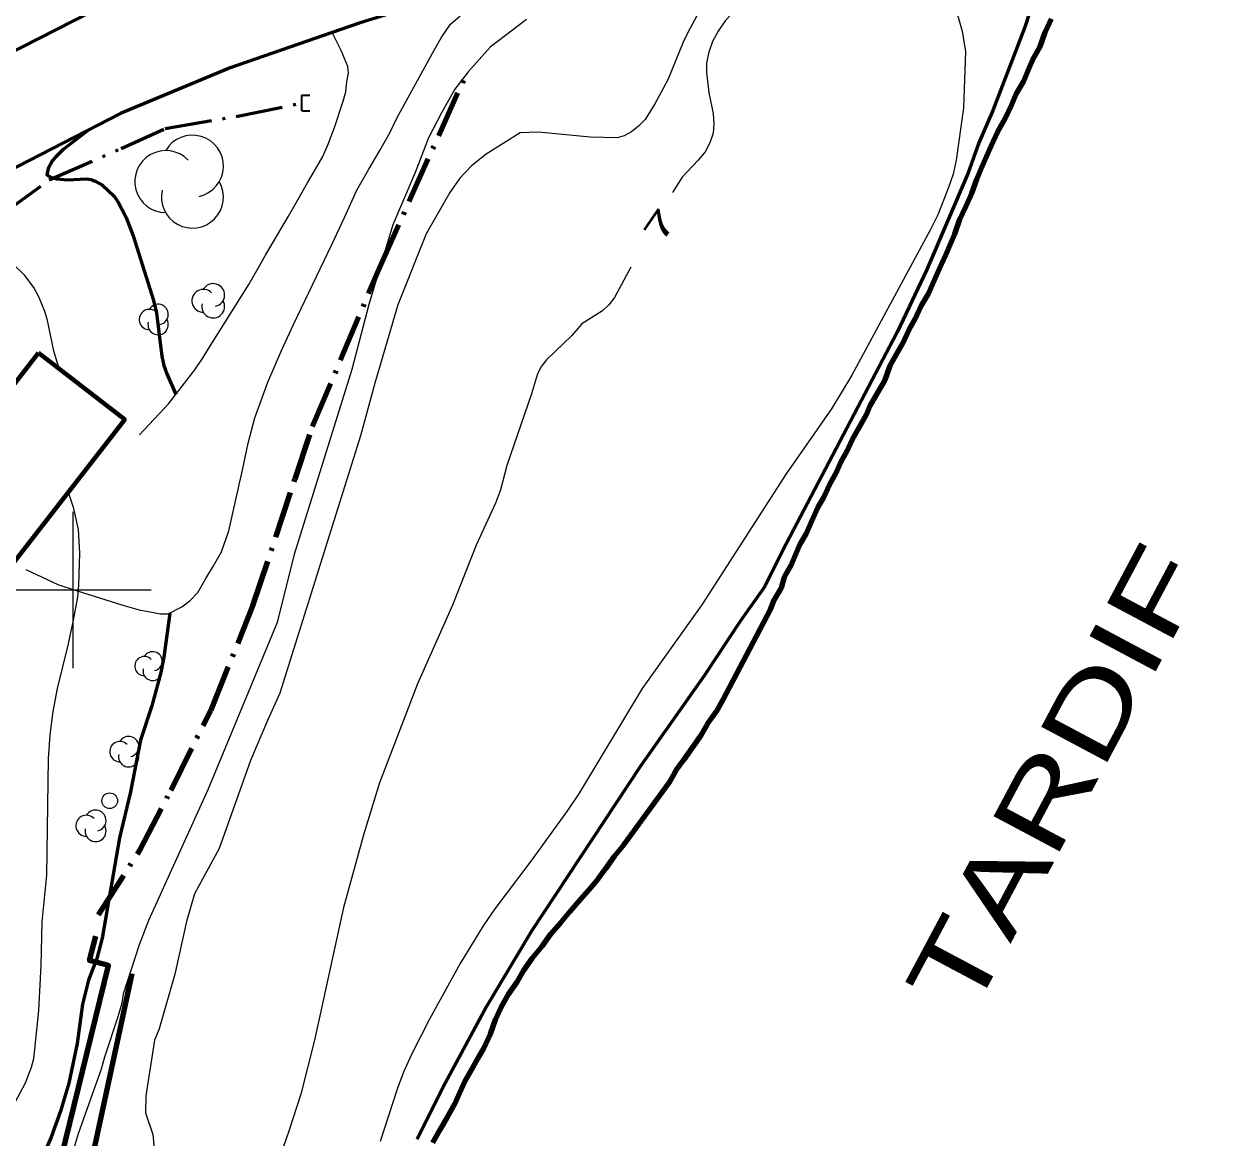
# Model space of a CAD drawing. Extents: x 355726 to 357533, y 5103782 to 5105258.
# Drawn here: x 355896.9 to 355974.4, y 5104664.9 to 5104736.2 of the extents above; entities that cross this region are included whole.
import ezdxf
from ezdxf.enums import TextEntityAlignment as Align

# ---------------------------------------------------------------- set-up
doc = ezdxf.new("R2010")
doc.units = 0
doc.header["$LTSCALE"] = 0.6
for name, pattern in [('DASH_DOUBLE_DOT', [9.2, 5, -1.2, 0.3, -1.2, 0.3, -1.2]), ('DOT_DASHED', [7.7, 5, -1.2, 0.3, -1.2]), ('LONG_DASHED', [7.5, 6, -1.5])]:
    doc.linetypes.add(name, pattern=pattern)
for name, color, linetype, lineweight in [('1', 7, 'LONG_DASHED', 53), ('19', 7, 'Continuous', 13), ('2', 7, 'LONG_DASHED', 13), ('21', 7, 'LONG_DASHED', 35), ('26', 7, 'Continuous', 35), ('31', 7, 'Continuous', 35), ('36', 7, 'Continuous', 13), ('37', 7, 'Continuous', 13), ('4', 7, 'DASH_DOUBLE_DOT', 53), ('41', 7, 'DOT_DASHED', 90), ('44', 7, 'Continuous', 25), ('61', 7, 'Continuous', 13)]:
    doc.layers.add(name, color=color, linetype=linetype, lineweight=lineweight)

msp = doc.modelspace()

# ---------------------------------------------------------------- linework, layer by layer
at = {"layer": '1', "linetype": 'Continuous'}
for points in [[(355959.8, 5104746.92), (355959.87, 5104746.82), (355961.54, 5104744.42), (355961.83, 5104743.96), (355962.29, 5104742.93), (355962.46, 5104742.08), (355962.22, 5104741.21), (355962.12, 5104740.17), (355961.81, 5104738.74), (355960.95, 5104736.03), (355958.9, 5104730.7), (355958, 5104728.62), (355957.31, 5104726.71), (355954.66, 5104720.52), (355952.76, 5104716.51), (355945.42, 5104702.5), (355944.3, 5104700.21), (355942.7, 5104697.95), (355940.4, 5104694.49), (355936.33, 5104688.71), (355929.36, 5104678.16), (355926.46, 5104673.32), (355923.67, 5104668.13), (355922.03, 5104664.84)], [(355901, 5104729.47), (355899.37, 5104728.21), (355898.88, 5104727.73), (355898.68, 5104727.5), (355898.39, 5104726.99), (355898.32, 5104726.59), (355898.56, 5104726.43), (355898.94, 5104726.33), (355899.63, 5104726.25), (355900.86, 5104726.32), (355901.15, 5104726.29), (355901.4, 5104726.18), (355901.87, 5104725.91), (355902.63, 5104725.21), (355902.89, 5104724.83), (355903.4, 5104723.84), (355903.84, 5104722.67), (355905.15, 5104718.53), (355905.33, 5104717.75), (355905.68, 5104714.96), (355905.81, 5104714.38), (355906, 5104713.84), (355906.57, 5104712.52)], [(355906.18, 5104698.52), (355905.8, 5104695.69), (355905.62, 5104694.71), (355905.04, 5104692.57), (355904.32, 5104690.37), (355903.68, 5104687.07), (355902.96, 5104684.13), (355901.86, 5104677.71), (355901.52, 5104676.4), (355900.98, 5104675.01), (355900.59, 5104673.48), (355900.25, 5104670.96), (355899.72, 5104668.41), (355899.19, 5104666.63), (355898.59, 5104664.95), (355897.94, 5104663.44)]]:
    msp.add_lwpolyline(points, dxfattribs=at)
at = {"layer": '19'}
for points in [[(355896.96, 5104701.3), (355899.01, 5104700.34), (355900.2, 5104699.96), (355903.19, 5104699.02), (355904.23, 5104698.73), (355905.04, 5104698.57), (355905.58, 5104698.46), (355906.08, 5104698.47), (355906.96, 5104698.92), (355907.49, 5104699.32), (355907.99, 5104699.83), (355908.5, 5104700.73), (355908.98, 5104701.55), (355909.49, 5104702.45), (355909.96, 5104703.78), (355910.87, 5104707.78), (355911.2, 5104709.39), (355911.64, 5104711.03), (355912.46, 5104713.3), (355913.35, 5104715.33), (355914.1, 5104716.99), (355916.57, 5104722.11), (355917.37, 5104723.85), (355918.16, 5104725.59), (355918.94, 5104726.94), (355919.63, 5104728.14), (355920.27, 5104729.27), (355920.72, 5104730.21), (355923.01, 5104734.38), (355923.57, 5104735.36), (355924.16, 5104736.22), (355924.78, 5104736.77)], [(355904.25, 5104709.94), (355906.11, 5104711.92), (355907.79, 5104714.1), (355908.29, 5104714.81), (355908.68, 5104715.48), (355911.24, 5104719.55), (355911.85, 5104720.6), (355912.32, 5104721.43), (355913.78, 5104723.93), (355914.38, 5104724.98), (355915.03, 5104726.11), (355915.51, 5104726.94), (355915.98, 5104727.76), (355916.33, 5104728.55), (355916.74, 5104729.62), (355917.3, 5104731.29), (355917.45, 5104731.9), (355917.53, 5104732.55), (355917.63, 5104733.09), (355917.58, 5104733.52), (355917.37, 5104734.03), (355917.17, 5104734.55), (355916.58, 5104735.69)]]:
    msp.add_lwpolyline(points, dxfattribs=at)
at = {"layer": '2', "linetype": 'Continuous'}
for points in [[(355945.69, 5104742.86), (355945.88, 5104742.72), (355946.3, 5104742.05), (355946.28, 5104741.53), (355946.19, 5104741.18), (355946.02, 5104740.84), (355945.35, 5104740.05), (355942.86, 5104737.62), (355941.76, 5104736.45), (355941.31, 5104735.79), (355940.95, 5104735.11), (355940.71, 5104734.43), (355940.56, 5104733.76), (355940.56, 5104733.15), (355940.71, 5104731.83), (355940.98, 5104730.51), (355941.03, 5104729.87), (355940.98, 5104729.24), (355940.76, 5104728.63), (355940.46, 5104728.05), (355940.03, 5104727.53), (355939, 5104726.44), (355938.37, 5104725.44)], [(355940.34, 5104737.51), (355939.36, 5104735.7), (355939.07, 5104735.08), (355938.08, 5104732.67), (355937.25, 5104731.13), (355936.63, 5104730.13), (355936.21, 5104729.7), (355935.76, 5104729.34), (355935.29, 5104729.07), (355934.84, 5104728.94), (355933.1, 5104728.99), (355929.8, 5104729.32), (355928.62, 5104729.26), (355926.44, 5104727.91), (355925.5, 5104727.15), (355924.75, 5104726.37), (355924.11, 5104725.44), (355922.6, 5104722.81), (355920.79, 5104718.26), (355919.31, 5104713.23), (355918.39, 5104709.87), (355913.23, 5104693.38), (355912.44, 5104691.64), (355911.36, 5104689.07), (355909.34, 5104683.45), (355907.77, 5104680.55), (355907.25, 5104678.76), (355906.52, 5104675.4), (355905.51, 5104671.89), (355905.2, 5104671.17), (355904.65, 5104667.6), (355904.63, 5104666.52), (355905.1, 5104665.12), (355905.19, 5104664.24)], [(355956.59, 5104736.98), (355956.92, 5104735.79), (355957.14, 5104734.48), (355957.01, 5104730.88), (355956.55, 5104727.51), (355956.35, 5104726.63), (355956.06, 5104725.76), (355955.36, 5104724.01), (355954.89, 5104723.09), (355949.86, 5104713.76), (355948.57, 5104711.59), (355945.65, 5104707.43), (355940.26, 5104699.05), (355936.44, 5104693.68), (355932.4, 5104686.98), (355931.66, 5104685.88), (355929.3, 5104682.63), (355927.01, 5104679.59), (355926.25, 5104678.49), (355924.78, 5104676.09), (355922.82, 5104672.51), (355921.67, 5104670.25), (355921.16, 5104669.13), (355920.74, 5104668.04), (355919.65, 5104664.69)], [(355929.02, 5104736.53), (355926.7, 5104734.76), (355925.29, 5104733.17), (355924.45, 5104732.06), (355923.58, 5104730.56), (355922.75, 5104728.94), (355921.89, 5104726.74), (355920.46, 5104723.37), (355918.94, 5104718.27), (355917.85, 5104714.11), (355914.12, 5104702.2), (355913.07, 5104697.92), (355908.63, 5104687.21), (355904.82, 5104678.83), (355904.23, 5104677.28), (355903.21, 5104674.11), (355903.11, 5104673.55), (355902.86, 5104672.67), (355902.01, 5104670.09), (355901.8, 5104669.32), (355900.32, 5104665.18), (355899.3, 5104661.76)], [(355890.65, 5104723.59), (355890.27, 5104722.88), (355890.12, 5104722.25), (355890.48, 5104721.9), (355891.27, 5104721.94), (355892.62, 5104722.12), (355893.5, 5104722.13), (355894.32, 5104722.03), (355894.7, 5104721.9), (355895.43, 5104721.45), (355896.14, 5104720.88), (355896.85, 5104720.19), (355897.51, 5104719.3), (355897.78, 5104718.79), (355898.17, 5104717.84), (355898.32, 5104717.36), (355898.73, 5104715.3), (355899.07, 5104714.26)], [(355935.71, 5104720.66), (355934.67, 5104718.73), (355934.31, 5104718.26), (355933.89, 5104717.88), (355932.58, 5104717.05), (355931.93, 5104716.3), (355930.3, 5104714.74), (355930, 5104714.33), (355929.74, 5104713.83), (355929.36, 5104712.55), (355927.76, 5104707.96), (355927.36, 5104706.41), (355927.04, 5104705.55), (355925.8, 5104702.87), (355924.29, 5104699.03), (355922.06, 5104693.98), (355919.62, 5104687.65), (355918.62, 5104684.38), (355917.31, 5104679.66), (355915.45, 5104671.18), (355914.57, 5104667.71), (355913.82, 5104665.34), (355912.27, 5104660.93)], [(355899.68, 5104706.25), (355900, 5104705.29), (355900.33, 5104703.87), (355900.4, 5104702.38), (355900.34, 5104700.3), (355900.27, 5104699.54), (355899.98, 5104697.96), (355899.66, 5104696.46), (355898.97, 5104693.69), (355898.7, 5104692.21), (355898.51, 5104690.72), (355898.39, 5104689.19), (355898.29, 5104681.73), (355898, 5104678.75), (355897.94, 5104675.96), (355897.79, 5104673.08), (355897.46, 5104669.97), (355897.32, 5104669.43), (355896.92, 5104668.42), (355895.93, 5104666.53), (355895.37, 5104665.73), (355894.76, 5104665.03), (355893.94, 5104664.43)]]:
    msp.add_lwpolyline(points, dxfattribs=at)
at = {"layer": '21', "linetype": 'Continuous', "lineweight": 53}
for points in [[(355976.24, 5104753.88), (355961.38, 5104749.66), (355949.13, 5104746.01), (355941.18, 5104743.12), (355934.64, 5104741.26), (355926.33, 5104738.77), (355925.16, 5104738.42), (355918.32, 5104736.29), (355916.58, 5104735.69), (355910.05, 5104733.44), (355903.04, 5104730.51), (355895.74, 5104726.76)], [(355909.86, 5104740.86), (355905.16, 5104738.78), (355901.16, 5104737.01), (355891.03, 5104731.88), (355889.08, 5104730.6), (355886.88, 5104729.17), (355882.37, 5104726.22), (355878.23, 5104723.05), (355874.1, 5104719.59), (355870.43, 5104716.13), (355866.97, 5104713.07), (355863.74, 5104709.72), (355860.55, 5104706.38), (355857.96, 5104703.53), (355854.88, 5104700.15), (355851.76, 5104696.45), (355847.96, 5104692.51), (355846.11, 5104690.55)]]:
    msp.add_lwpolyline(points, dxfattribs=at)
at = {"layer": '26'}
for p, q in [((355914.65, 5104730.68), (355914.65, 5104731.69)), ((355914.65, 5104731.69), (355915.15, 5104731.69)), ((355914.65, 5104730.68), (355915.15, 5104730.68))]:
    msp.add_line(p, q, dxfattribs=at)
at = {"layer": '31', "lineweight": 70}
msp.add_lwpolyline([(355897.79, 5104715.19), (355890.51, 5104705.81), (355896.02, 5104701.54), (355903.3, 5104710.92), (355897.79, 5104715.19)], close=True, dxfattribs=at)
at = {"layer": '36'}
msp.add_circle((355902.339, 5104686.5), 0.5, dxfattribs=at)
at = {"layer": '37', "lineweight": 90}
for points in [[(355896, 5104663.11), (355898.95, 5104662.46), (355902.27, 5104675.96), (355901.05, 5104676.28), (355901.46, 5104677.84)], [(355898.7, 5104661.12), (355900.63, 5104660.91), (355903.77, 5104675.45)]]:
    msp.add_lwpolyline(points, dxfattribs=at)
at = {"layer": '4', "linetype": 'Continuous', "lineweight": 90}
msp.add_lwpolyline([(355962.63, 5104736.56), (355962.23, 5104735.69), (355961.91, 5104734.77), (355961.43, 5104733.95), (355961.16, 5104733.3), (355960.85, 5104732.58), (355960.37, 5104731.75), (355960.06, 5104731.03), (355959.66, 5104730.16), (355959.18, 5104729.33), (355958.78, 5104728.46), (355958.47, 5104727.73), (355958.15, 5104727.01), (355957.84, 5104726.29), (355957.52, 5104725.38), (355957.16, 5104724.58), (355956.76, 5104723.71), (355956.43, 5104722.79), (355956.16, 5104722.15), (355955.85, 5104721.43), (355955.45, 5104720.56), (355955.14, 5104719.83), (355954.74, 5104718.96), (355954.3, 5104718.21), (355953.9, 5104717.34), (355953.51, 5104716.66), (355953.11, 5104715.79), (355952.68, 5104715.03), (355952.29, 5104714.36), (355951.97, 5104713.44), (355951.49, 5104712.61), (355951.02, 5104711.78), (355950.79, 5104711.21), (355950.31, 5104710.39), (355949.88, 5104709.63), (355949.52, 5104708.84), (355949.13, 5104708.16), (355948.82, 5104707.44), (355948.43, 5104706.76), (355948.07, 5104705.96), (355947.68, 5104705.29), (355947.28, 5104704.41), (355946.93, 5104703.62), (355946.54, 5104702.94), (355946.23, 5104702.22), (355945.95, 5104701.57), (355945.52, 5104700.82), (355945.33, 5104700.13), (355944.85, 5104699.3), (355944.63, 5104698.73), (355941.61, 5104692.96), (355941.18, 5104692.2), (355940.62, 5104691.42), (355940.19, 5104690.67), (355939.64, 5104689.88), (355939.09, 5104689.1), (355938.62, 5104688.46), (355938.15, 5104687.63), (355937.73, 5104687.07), (355937.22, 5104686.36), (355936.75, 5104685.73), (355936.24, 5104685.02), (355935.73, 5104684.31), (355935.27, 5104683.67), (355934.64, 5104682.93), (355934.09, 5104682.15), (355933.62, 5104681.51), (355933, 5104680.77), (355932.46, 5104680.18), (355931.83, 5104679.44), (355931.2, 5104678.69), (355930.57, 5104677.95), (355930.02, 5104677.17), (355929.39, 5104676.42), (355928.84, 5104675.64), (355928.41, 5104674.89), (355927.86, 5104674.1), (355927.38, 5104673.27), (355927.03, 5104672.48), (355926.7, 5104671.56), (355926.3, 5104670.69), (355925.91, 5104670.02), (355925.48, 5104669.26), (355925.05, 5104668.51), (355924.74, 5104667.79), (355924.42, 5104667.07), (355923.95, 5104666.24), (355923.47, 5104665.42), (355923, 5104664.59)], dxfattribs=at)
at = {"layer": '4'}
msp.add_lwpolyline([(355888.44, 5104719.59), (355892.11, 5104721.86), (355895.5, 5104724.09), (355898.47, 5104726.26), (355903.07, 5104728.26), (355905.89, 5104729.55), (355910.44, 5104730.32), (355914.65, 5104731.18)], dxfattribs=at)
at = {"layer": '41'}
msp.add_lwpolyline([(355901.63, 5104679.19), (355904.27, 5104683.34), (355906.27, 5104687.18), (355908.81, 5104692.29), (355911.51, 5104699), (355914.21, 5104707.11), (355915.33, 5104710.46), (355919.63, 5104720.65), (355925.14, 5104732.96)], dxfattribs=at)
at = {"layer": '44'}
for centre, radius, start, end in [((355907.639, 5104727.137), 1.984, 282.26917, 149.72626), ((355905.932, 5104726.145), 1.984, 44.11537, 269.80396), ((355907.639, 5104725.153), 1.984, 166.93686, 29.62122), ((355908.336, 5104718.517), 0.731, 44.11537, 269.80396), ((355908.965, 5104718.882), 0.731, 282.26917, 149.72626), ((355908.965, 5104718.151), 0.731, 166.93686, 29.62122), ((355904.882, 5104717.315), 0.652, 44.11537, 269.80396), ((355905.442, 5104717.641), 0.652, 282.26917, 149.72626), ((355905.442, 5104716.989), 0.652, 166.93686, 29.62122), ((355905.087, 5104695.432), 0.615, 282.26917, 149.72626), ((355904.558, 5104695.124), 0.615, 44.11537, 269.80396), ((355905.087, 5104694.816), 0.615, 166.93686, 29.62122), ((355903.552, 5104689.97), 0.651, 282.26917, 149.72626), ((355902.992, 5104689.645), 0.651, 44.11537, 269.80396), ((355903.552, 5104689.319), 0.651, 166.93686, 29.62122), ((355901.432, 5104685.232), 0.674, 282.26917, 149.72626), ((355900.852, 5104684.895), 0.674, 44.11537, 269.80396), ((355901.432, 5104684.558), 0.674, 166.93686, 29.62122)]:
    msp.add_arc(centre, radius, start, end, dxfattribs=at)
at = {"layer": '61'}
for p, q in [((355900, 5104695), (355900, 5104705)), ((355895, 5104700), (355905, 5104700))]:
    msp.add_line(p, q, dxfattribs=at)

# ---------------------------------------------------------------- texts
at = {"layer": '2', "width": 1.8}
msp.add_text('7', height=1.5, rotation=55.443, dxfattribs=at).set_placement((355938.201, 5104722.92), align=Align.CENTER)
at = {"layer": '4', "width": 1.4}
msp.add_text('TARDIF', height=4.8, rotation=61.951, dxfattribs=at).set_placement((355957.43, 5104672.47))

doc.saveas('drawing.dxf')
